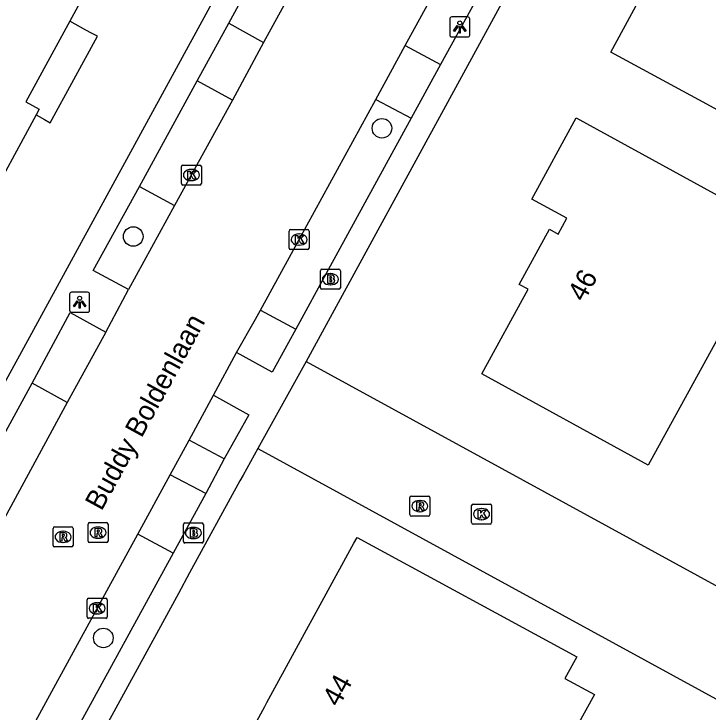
# Model space of a CAD drawing. Extents: x 160457 to 162082, y 388340 to 389736.
# Drawn here: x 160567.01 to 160601.71, y 389421.75 to 389456.64 of the extents above; entities that cross this region are included whole.
import ezdxf

# ---------------------------------------------------------------- set-up
doc = ezdxf.new("R2010")
doc.units = 0
for name, color, linetype in [('IMGEO_Boom', 7, 'Continuous'), ('IMGEO_Brandkraan', 7, 'Continuous'), ('IMGEO_Kolk', 7, 'Continuous'), ('IMGEO_Lichtpunt', 7, 'Continuous'), ('IMGEO_Openbare_ruimte_label', 7, 'Continuous'), ('IMGEO_Pand', 7, 'Continuous'), ('IMGEO_Pand_nummerreeks', 7, 'Continuous'), ('IMGEO_Pand_overbouw', 7, 'Continuous'), ('IMGEO_Parkeervlak_open', 7, 'Continuous'), ('IMGEO_Rijbaan_lokaal_gesloten', 7, 'Continuous'), ('IMGEO_Rioolput', 7, 'Continuous'), ('IMGEO_Voetpad_open', 7, 'Continuous')]:
    doc.layers.add(name, color=color, linetype=linetype)

msp = doc.modelspace()

# ---------------------------------------------------------------- linework, layer by layer
at = {"layer": 'IMGEO_Boom'}
for centre in [(160585.405, 389450.927), (160572.97, 389445.517), (160571.475, 389425.45)]:
    msp.add_circle(centre, 0.489, dxfattribs=at)
at = {"layer": 'IMGEO_Brandkraan'}
for p, q in [((160582.326, 389442.956), (160582.326, 389443.808)), ((160582.401, 389443.882), (160583.253, 389443.882)), ((160582.814, 389443.662), (160582.839, 389443.662)), ((160583.327, 389443.808), (160583.327, 389442.956)), ((160582.837, 389443.102), (160582.812, 389443.102)), ((160583.253, 389442.882), (160582.401, 389442.882)), ((160575.475, 389430.271), (160575.475, 389431.123)), ((160575.55, 389431.197), (160576.402, 389431.197)), ((160576.476, 389431.123), (160576.476, 389430.271)), ((160575.963, 389430.977), (160575.988, 389430.977)), ((160575.986, 389430.417), (160575.961, 389430.417)), ((160576.402, 389430.197), (160575.55, 389430.197))]:
    msp.add_line(p, q, dxfattribs=at)
for points in [[(160582.326, 389442.956), (160582.326, 389443.808)], [(160582.401, 389443.882), (160583.253, 389443.882)], [(160583.327, 389443.808), (160583.327, 389442.956)], [(160582.674, 389443.582), (160582.674, 389443.182), (160582.887, 389443.182)], [(160582.905, 389443.582), (160582.674, 389443.582)], [(160582.853, 389443.501), (160582.799, 389443.501), (160582.799, 389443.425)], [(160582.799, 389443.425), (160582.852, 389443.425)], [(160582.861, 389443.349), (160582.799, 389443.349), (160582.799, 389443.268)], [(160582.799, 389443.268), (160582.861, 389443.268)], [(160583.253, 389442.882), (160582.401, 389442.882)], [(160575.475, 389430.271), (160575.475, 389431.123)], [(160575.55, 389431.197), (160576.402, 389431.197)], [(160576.476, 389431.123), (160576.476, 389430.271)], [(160575.823, 389430.897), (160575.823, 389430.497), (160576.036, 389430.497)], [(160576.054, 389430.897), (160575.823, 389430.897)], [(160576.002, 389430.816), (160575.948, 389430.816), (160575.948, 389430.74)], [(160575.948, 389430.74), (160576.001, 389430.74)], [(160576.01, 389430.664), (160575.948, 389430.664), (160575.948, 389430.583)], [(160575.948, 389430.583), (160576.01, 389430.583)], [(160576.402, 389430.197), (160575.55, 389430.197)]]:
    msp.add_lwpolyline(points, dxfattribs=at)
for centre, radius, start, end in [((160582.403, 389443.806), 0.0765, 91.552, 178.448), ((160582.403, 389443.806), 0.0765, 91.552, 178.448), ((160583.251, 389443.806), 0.0765, 1.552, 88.448), ((160583.251, 389443.806), 0.0765, 1.552, 88.448), ((160582.854, 389443.463), 0.0379, 267.8285, 90.9355), ((160582.862, 389443.308), 0.0404, 269.8759, 90.5077), ((160582.909, 389443.437), 0.145, 59.4692, 91.5367), ((160582.934, 389443.484), 0.0922, 285.5137, 58.1501), ((160582.939, 389443.292), 0.105, 301.3115, 78.989), ((160582.403, 389442.958), 0.0765, 181.552, 268.448), ((160582.403, 389442.958), 0.0765, 181.552, 268.448), ((160582.893, 389443.433), 0.251, 268.6676, 293.5347), ((160583.251, 389442.958), 0.0765, 271.552, 358.448), ((160583.251, 389442.958), 0.0765, 271.552, 358.448), ((160575.552, 389431.121), 0.0765, 91.552, 178.448), ((160575.552, 389431.121), 0.0765, 91.552, 178.448), ((160576.4, 389431.121), 0.0765, 1.552, 88.448), ((160576.4, 389431.121), 0.0765, 1.552, 88.448), ((160576.003, 389430.778), 0.0379, 267.8285, 90.9355), ((160576.058, 389430.752), 0.145, 59.4692, 91.5367), ((160576.083, 389430.799), 0.0922, 285.5137, 58.1501), ((160576.011, 389430.623), 0.0404, 269.8759, 90.5077), ((160576.042, 389430.748), 0.251, 268.6676, 293.5347), ((160576.088, 389430.607), 0.105, 301.3115, 78.989), ((160575.552, 389430.273), 0.0765, 181.552, 268.448), ((160575.552, 389430.273), 0.0765, 181.552, 268.448), ((160576.4, 389430.273), 0.0765, 271.552, 358.448), ((160576.4, 389430.273), 0.0765, 271.552, 358.448)]:
    msp.add_arc(centre, radius, start, end, dxfattribs=at)
for centre, major_axis, ratio, start_param, end_param in [((160582.813, 389443.382), (-0.387, 0.002), 0.722429, 4.712389, 7.853982), ((160582.838, 389443.382), (-0.39, 0.002), 0.717154, 1.570796, 4.712389), ((160575.962, 389430.697), (-0.387, 0.002), 0.722429, 4.712389, 7.853982), ((160575.987, 389430.697), (-0.39, 0.002), 0.717154, 1.570796, 4.712389)]:
    msp.add_ellipse(centre, major_axis=major_axis, ratio=ratio, start_param=start_param, end_param=end_param, dxfattribs=at)
at = {"layer": 'IMGEO_Kolk'}
for p, q in [((160575.377, 389448.165), (160575.377, 389449.017)), ((160575.452, 389449.091), (160576.304, 389449.091)), ((160575.865, 389448.871), (160575.89, 389448.871)), ((160576.378, 389449.017), (160576.378, 389448.165)), ((160575.888, 389448.311), (160575.863, 389448.311)), ((160576.304, 389448.091), (160575.452, 389448.091)), ((160580.761, 389444.939), (160580.761, 389445.791)), ((160580.836, 389445.865), (160581.688, 389445.865)), ((160581.762, 389445.791), (160581.762, 389444.939)), ((160581.249, 389445.645), (160581.274, 389445.645)), ((160581.272, 389445.085), (160581.247, 389445.085)), ((160581.688, 389444.865), (160580.836, 389444.865)), ((160589.961, 389432.141), (160590.813, 389432.141)), ((160589.886, 389431.215), (160589.886, 389432.067)), ((160590.374, 389431.921), (160590.399, 389431.921)), ((160590.887, 389432.067), (160590.887, 389431.215)), ((160590.813, 389431.141), (160589.961, 389431.141)), ((160590.397, 389431.361), (160590.372, 389431.361)), ((160570.666, 389426.505), (160570.666, 389427.357)), ((160570.741, 389427.431), (160571.593, 389427.431)), ((160571.667, 389427.357), (160571.667, 389426.505)), ((160571.154, 389427.211), (160571.179, 389427.211)), ((160571.177, 389426.651), (160571.152, 389426.651)), ((160571.593, 389426.431), (160570.741, 389426.431))]:
    msp.add_line(p, q, dxfattribs=at)
for points in [[(160575.377, 389448.165), (160575.377, 389449.017)], [(160575.452, 389449.091), (160576.304, 389449.091)], [(160576.378, 389449.017), (160576.378, 389448.165)], [(160575.698, 389448.791), (160575.821, 389448.791), (160575.821, 389448.64), (160575.951, 389448.791), (160576.115, 389448.791), (160575.969, 389448.64), (160576.122, 389448.391), (160575.97, 389448.391), (160575.885, 389448.555), (160575.821, 389448.488), (160575.821, 389448.391), (160575.698, 389448.391), (160575.698, 389448.791)], [(160576.304, 389448.091), (160575.452, 389448.091)], [(160580.761, 389444.939), (160580.761, 389445.791)], [(160580.836, 389445.865), (160581.688, 389445.865)], [(160581.762, 389445.791), (160581.762, 389444.939)], [(160581.082, 389445.565), (160581.205, 389445.565), (160581.205, 389445.414), (160581.335, 389445.565), (160581.499, 389445.565), (160581.353, 389445.414), (160581.506, 389445.165), (160581.354, 389445.165), (160581.269, 389445.329), (160581.205, 389445.262), (160581.205, 389445.165), (160581.082, 389445.165), (160581.082, 389445.565)], [(160581.688, 389444.865), (160580.836, 389444.865)], [(160589.961, 389432.141), (160590.813, 389432.141)], [(160589.886, 389431.215), (160589.886, 389432.067)], [(160590.207, 389431.841), (160590.33, 389431.841), (160590.33, 389431.69), (160590.46, 389431.841), (160590.624, 389431.841), (160590.478, 389431.69), (160590.631, 389431.441), (160590.479, 389431.441), (160590.394, 389431.605), (160590.33, 389431.538), (160590.33, 389431.441), (160590.207, 389431.441), (160590.207, 389431.841)], [(160590.887, 389432.067), (160590.887, 389431.215)], [(160590.813, 389431.141), (160589.961, 389431.141)], [(160570.666, 389426.505), (160570.666, 389427.357)], [(160570.741, 389427.431), (160571.593, 389427.431)], [(160571.667, 389427.357), (160571.667, 389426.505)], [(160570.987, 389427.131), (160571.11, 389427.131), (160571.11, 389426.98), (160571.24, 389427.131), (160571.404, 389427.131), (160571.258, 389426.98), (160571.411, 389426.731), (160571.259, 389426.731), (160571.174, 389426.895), (160571.11, 389426.828), (160571.11, 389426.731), (160570.987, 389426.731), (160570.987, 389427.131)], [(160571.593, 389426.431), (160570.741, 389426.431)]]:
    msp.add_lwpolyline(points, dxfattribs=at)
for centre, start, end in [((160575.454, 389449.015), 91.552, 178.448), ((160575.454, 389449.015), 91.552, 178.448), ((160576.302, 389449.015), 1.552, 88.448), ((160576.302, 389449.015), 1.552, 88.448), ((160575.454, 389448.167), 181.552, 268.448), ((160575.454, 389448.167), 181.552, 268.448), ((160576.302, 389448.167), 271.552, 358.448), ((160576.302, 389448.167), 271.552, 358.448), ((160580.838, 389445.789), 91.552, 178.448), ((160580.838, 389445.789), 91.552, 178.448), ((160581.686, 389445.789), 1.552, 88.448), ((160581.686, 389445.789), 1.552, 88.448), ((160580.838, 389444.941), 181.552, 268.448), ((160580.838, 389444.941), 181.552, 268.448), ((160581.686, 389444.941), 271.552, 358.448), ((160581.686, 389444.941), 271.552, 358.448), ((160589.963, 389432.065), 91.552, 178.448), ((160589.963, 389432.065), 91.552, 178.448), ((160590.811, 389432.065), 1.552, 88.448), ((160590.811, 389432.065), 1.552, 88.448), ((160589.963, 389431.217), 181.552, 268.448), ((160589.963, 389431.217), 181.552, 268.448), ((160590.811, 389431.217), 271.552, 358.448), ((160590.811, 389431.217), 271.552, 358.448), ((160570.743, 389427.355), 91.552, 178.448), ((160570.743, 389427.355), 91.552, 178.448), ((160571.591, 389427.355), 1.552, 88.448), ((160571.591, 389427.355), 1.552, 88.448), ((160570.743, 389426.507), 181.552, 268.448), ((160570.743, 389426.507), 181.552, 268.448), ((160571.591, 389426.507), 271.552, 358.448), ((160571.591, 389426.507), 271.552, 358.448)]:
    msp.add_arc(centre, 0.0765, start, end, dxfattribs=at)
for centre, major_axis, ratio, start_param, end_param in [((160575.864, 389448.591), (-0.387, 0.002), 0.722429, 4.712389, 7.853982), ((160575.889, 389448.591), (-0.39, 0.002), 0.717154, 1.570796, 4.712389), ((160581.248, 389445.365), (-0.387, 0.002), 0.722429, 4.712389, 7.853982), ((160581.273, 389445.365), (-0.39, 0.002), 0.717154, 1.570796, 4.712389), ((160590.373, 389431.641), (-0.387, 0.002), 0.722429, 4.712389, 7.853982), ((160590.398, 389431.641), (-0.39, 0.002), 0.717154, 1.570796, 4.712389), ((160571.153, 389426.931), (-0.387, 0.002), 0.722429, 4.712389, 7.853982), ((160571.178, 389426.931), (-0.39, 0.002), 0.717154, 1.570796, 4.712389)]:
    msp.add_ellipse(centre, major_axis=major_axis, ratio=ratio, start_param=start_param, end_param=end_param, dxfattribs=at)
at = {"layer": 'IMGEO_Lichtpunt'}
for p, q in [((160588.798, 389456.396), (160588.798, 389455.589)), ((160588.798, 389456.396), (160588.798, 389455.589)), ((160589.7, 389456.491), (160588.892, 389456.491)), ((160589.7, 389456.491), (160588.892, 389456.491)), ((160589.794, 389455.589), (160589.794, 389456.396)), ((160589.794, 389455.589), (160589.794, 389456.396)), ((160588.892, 389455.495), (160589.7, 389455.495)), ((160588.892, 389455.495), (160589.7, 389455.495)), ((160569.79, 389442.636), (160569.79, 389441.829)), ((160569.79, 389442.636), (160569.79, 389441.829)), ((160570.692, 389442.731), (160569.884, 389442.731)), ((160570.692, 389442.731), (160569.884, 389442.731)), ((160570.786, 389441.829), (160570.786, 389442.636)), ((160570.786, 389441.829), (160570.786, 389442.636)), ((160569.884, 389441.735), (160570.692, 389441.735)), ((160569.884, 389441.735), (160570.692, 389441.735))]:
    msp.add_line(p, q, dxfattribs=at)
for points in [[(160589.172, 389456.06), (160589.211, 389456.032), (160589.023, 389455.77), (160588.985, 389455.797), (160589.172, 389456.06)], [(160589.274, 389456.012), (160589.321, 389456.012), (160589.321, 389455.69), (160589.274, 389455.69), (160589.274, 389456.012)], [(160589.384, 389456.032), (160589.422, 389456.059), (160589.609, 389455.797), (160589.57, 389455.769), (160589.384, 389456.032)], [(160570.164, 389442.3), (160570.203, 389442.272), (160570.015, 389442.01), (160569.977, 389442.037), (160570.164, 389442.3)], [(160570.266, 389442.252), (160570.313, 389442.252), (160570.313, 389441.93), (160570.266, 389441.93), (160570.266, 389442.252)], [(160570.376, 389442.272), (160570.414, 389442.299), (160570.601, 389442.037), (160570.562, 389442.009), (160570.376, 389442.272)]]:
    msp.add_lwpolyline(points, dxfattribs=at)
for centre in [(160589.297, 389456.194), (160570.289, 389442.434)]:
    msp.add_circle(centre, 0.0994, dxfattribs=at)
for centre, start, end in [((160588.892, 389456.396), 90, 180), ((160588.892, 389456.396), 90, 180), ((160589.7, 389456.396), 0, 90), ((160589.7, 389456.396), 0, 90), ((160588.892, 389455.589), 180, 270), ((160588.892, 389455.589), 180, 270), ((160589.7, 389455.589), 270, 0), ((160589.7, 389455.589), 270, 360), ((160569.884, 389442.636), 90, 180), ((160569.884, 389442.636), 90, 180), ((160570.692, 389442.636), 0, 90), ((160570.692, 389442.636), 0, 90), ((160569.884, 389441.829), 180, 270), ((160569.884, 389441.829), 180, 270), ((160570.692, 389441.829), 270, 0), ((160570.692, 389441.829), 270, 360)]:
    msp.add_arc(centre, 0.0946, start, end, dxfattribs=at)
at = {"layer": 'IMGEO_Pand'}
for points in [[(160612.873, 389463.529), (160605.536, 389450.015), (160601.247, 389452.345), (160596.852, 389454.73), (160599.572, 389459.775), (160597.831, 389460.713), (160597.779, 389460.616), (160597.496, 389460.768), (160599.487, 389464.433), (160599.768, 389464.28), (160599.716, 389464.183), (160601.455, 389463.236), (160604.182, 389468.244), (160608.577, 389465.86), (160612.873, 389463.529)], [(160557.572, 389451.087), (160560.208, 389455.907), (160556.738, 389457.805), (160560.318, 389464.352), (160566.102, 389461.189), (160566.581, 389462.065), (160567.103, 389461.781), (160571.489, 389459.381), (160569.801, 389456.286), (160567.6, 389452.252), (160568.274, 389451.884), (160568.115, 389451.593), (160565.477, 389446.764), (160561.091, 389449.164), (160557.572, 389451.087)], [(160607.37, 389444.728), (160605.137, 389440.661), (160602.972, 389441.85), (160598.709, 389434.085), (160590.392, 389438.652), (160592.708, 389442.884), (160592.269, 389443.124), (160593.778, 389445.881), (160594.217, 389445.641), (160594.65, 389446.431), (160592.894, 389447.392), (160595.118, 389451.455), (160607.37, 389444.728)], [(160581.753, 389415.631), (160577.363, 389418.025), (160579.547, 389422.026), (160579.654, 389422.222), (160584.004, 389430.192), (160584.159, 389430.476), (160595.14, 389424.5), (160594.555, 389423.428), (160596.023, 389422.627), (160594.738, 389420.271), (160593.27, 389421.072), (160592.431, 389419.534), (160594.119, 389418.613), (160592.167, 389415.037), (160590.48, 389415.957), (160588.341, 389412.036), (160581.753, 389415.631)]]:
    msp.add_lwpolyline(points, dxfattribs=at)
at = {"layer": 'IMGEO_Pand_overbouw'}
msp.add_lwpolyline([(160569.801, 389456.286), (160567.6, 389452.252), (160568.274, 389451.884), (160568.115, 389451.593), (160568.265, 389451.523), (160568.535, 389451.367), (160568.821, 389451.198), (160571.187, 389455.529), (160570.891, 389455.685), (160570.606, 389455.833)], close=True, dxfattribs=at)
at = {"layer": 'IMGEO_Parkeervlak_open'}
for points in [[(160573.289, 389448.025), (160575.038, 389447.063)], [(160579.335, 389441.843), (160581.094, 389440.888)], [(160577.523, 389434.4), (160575.768, 389435.34)]]:
    msp.add_lwpolyline(points, dxfattribs=at)
at = {"layer": 'IMGEO_Rijbaan_lokaal_gesloten'}
for points in [[(160586.694, 389468.417), (160583.677, 389462.877), (160579.488, 389455.22)], [(160586.571, 389455.073), (160588.878, 389459.291)], [(160579.488, 389455.22), (160577.928, 389452.339)], [(160585.106, 389452.372), (160586.571, 389455.073)], [(160579.335, 389441.843), (160581.263, 389445.364), (160585.106, 389452.372)], [(160577.928, 389452.339), (160575.038, 389447.063)], [(160575.038, 389447.063), (160572.739, 389442.863)], [(160571.593, 389440.743), (160572.739, 389442.863)], [(160578.137, 389439.716), (160579.086, 389441.388), (160579.335, 389441.843)], [(160571.593, 389440.743), (160569.668, 389437.219)], [(160576.978, 389437.586), (160578.137, 389439.716)], [(160575.768, 389435.34), (160576.978, 389437.586)], [(160569.668, 389437.219), (160565.212, 389429.044), (160562.158, 389423.47)], [(160574.823, 389433.612), (160575.768, 389435.34)], [(160573.208, 389430.645), (160574.823, 389433.612)], [(160567.41, 389420.052), (160571.168, 389426.929), (160573.208, 389430.645)]]:
    msp.add_lwpolyline(points, dxfattribs=at)
at = {"layer": 'IMGEO_Rioolput'}
for p, q in [((160586.875, 389432.54), (160587.727, 389432.54)), ((160586.8, 389431.614), (160586.8, 389432.466)), ((160587.288, 389432.32), (160587.313, 389432.32)), ((160587.801, 389432.466), (160587.801, 389431.614)), ((160587.727, 389431.54), (160586.875, 389431.54)), ((160587.311, 389431.76), (160587.286, 389431.76)), ((160570.709, 389430.289), (160570.709, 389431.141)), ((160570.784, 389431.215), (160571.636, 389431.215)), ((160571.71, 389431.141), (160571.71, 389430.289)), ((160568.962, 389430.077), (160568.962, 389430.929)), ((160569.037, 389431.003), (160569.889, 389431.003)), ((160569.45, 389430.783), (160569.475, 389430.783)), ((160569.963, 389430.929), (160569.963, 389430.077)), ((160571.197, 389430.995), (160571.222, 389430.995)), ((160571.22, 389430.435), (160571.195, 389430.435)), ((160569.473, 389430.223), (160569.448, 389430.223)), ((160571.636, 389430.215), (160570.784, 389430.215)), ((160569.889, 389430.003), (160569.037, 389430.003))]:
    msp.add_line(p, q, dxfattribs=at)
for points in [[(160586.875, 389432.54), (160587.727, 389432.54)], [(160586.8, 389431.614), (160586.8, 389432.466)], [(160587.389, 389432.238), (160587.137, 389432.24), (160587.137, 389431.84)], [(160587.315, 389432.159), (160587.261, 389432.159), (160587.261, 389432.078)], [(160587.801, 389432.466), (160587.801, 389431.614)], [(160587.137, 389431.84), (160587.261, 389431.84), (160587.261, 389432.002), (160587.272, 389432.002)], [(160587.261, 389432.078), (160587.313, 389432.078)], [(160587.319, 389431.973), (160587.39, 389431.84), (160587.53, 389431.84), (160587.465, 389431.966)], [(160587.727, 389431.54), (160586.875, 389431.54)], [(160570.709, 389430.289), (160570.709, 389431.141)], [(160570.784, 389431.215), (160571.636, 389431.215)], [(160571.71, 389431.141), (160571.71, 389430.289)], [(160568.962, 389430.077), (160568.962, 389430.929)], [(160569.037, 389431.003), (160569.889, 389431.003)], [(160569.963, 389430.929), (160569.963, 389430.077)], [(160571.298, 389430.913), (160571.046, 389430.915), (160571.046, 389430.515)], [(160571.224, 389430.834), (160571.17, 389430.834), (160571.17, 389430.753)], [(160571.17, 389430.753), (160571.222, 389430.753)], [(160569.551, 389430.701), (160569.299, 389430.703), (160569.299, 389430.303)], [(160569.299, 389430.303), (160569.423, 389430.303), (160569.423, 389430.465), (160569.434, 389430.465)], [(160569.477, 389430.622), (160569.423, 389430.622), (160569.423, 389430.541)], [(160569.423, 389430.541), (160569.475, 389430.541)], [(160569.481, 389430.436), (160569.552, 389430.303), (160569.692, 389430.303), (160569.627, 389430.429)], [(160571.046, 389430.515), (160571.17, 389430.515), (160571.17, 389430.677), (160571.181, 389430.677)], [(160571.228, 389430.648), (160571.299, 389430.515), (160571.439, 389430.515), (160571.374, 389430.641)], [(160571.636, 389430.215), (160570.784, 389430.215)], [(160569.889, 389430.003), (160569.037, 389430.003)]]:
    msp.add_lwpolyline(points, dxfattribs=at)
for centre, radius, start, end in [((160586.877, 389432.464), 0.0765, 91.552, 178.448), ((160586.877, 389432.464), 0.0765, 91.552, 178.448), ((160587.725, 389432.464), 0.0765, 1.552, 88.448), ((160587.725, 389432.464), 0.0765, 1.552, 88.448), ((160587.321, 389432.063), 0.0964, 77.0061, 93.1865), ((160587.335, 389432.12), 0.0378, 276.6634, 79.6772), ((160587.388, 389432.128), 0.109, 350.3612, 89.416), ((160587.271, 389431.949), 0.0533, 26.0293, 88.6989), ((160587.297, 389432.267), 0.19, 274.7715, 282.9687), ((160587.386, 389432.128), 0.112, 277.5842, 350.9817), ((160587.37, 389431.913), 0.108, 29.5134, 73.7905), ((160586.877, 389431.616), 0.0765, 181.552, 268.448), ((160586.877, 389431.616), 0.0765, 181.552, 268.448), ((160587.725, 389431.616), 0.0765, 271.552, 358.448), ((160587.725, 389431.616), 0.0765, 271.552, 358.448), ((160570.786, 389431.139), 0.0765, 91.552, 178.448), ((160570.786, 389431.139), 0.0765, 91.552, 178.448), ((160571.634, 389431.139), 0.0765, 1.552, 88.448), ((160571.634, 389431.139), 0.0765, 1.552, 88.448), ((160569.039, 389430.927), 0.0765, 91.552, 178.448), ((160569.039, 389430.927), 0.0765, 91.552, 178.448), ((160569.887, 389430.927), 0.0765, 1.552, 88.448), ((160569.887, 389430.927), 0.0765, 1.552, 88.448), ((160571.206, 389430.942), 0.19, 274.7715, 282.9687), ((160571.23, 389430.738), 0.0964, 77.0061, 93.1865), ((160571.244, 389430.795), 0.0378, 276.6634, 79.6772), ((160571.297, 389430.803), 0.109, 350.3612, 89.416), ((160571.295, 389430.803), 0.112, 277.5842, 350.9817), ((160569.433, 389430.412), 0.0533, 26.0293, 88.6989), ((160569.459, 389430.73), 0.19, 274.7715, 282.9687), ((160569.483, 389430.526), 0.0964, 77.0061, 93.1865), ((160569.497, 389430.583), 0.0378, 276.6634, 79.6772), ((160569.55, 389430.591), 0.109, 350.3612, 89.416), ((160569.548, 389430.591), 0.112, 277.5842, 350.9817), ((160569.532, 389430.376), 0.108, 29.5134, 73.7905), ((160571.18, 389430.624), 0.0533, 26.0293, 88.6989), ((160571.279, 389430.588), 0.108, 29.5134, 73.7905), ((160569.039, 389430.079), 0.0765, 181.552, 268.448), ((160569.039, 389430.079), 0.0765, 181.552, 268.448), ((160569.887, 389430.079), 0.0765, 271.552, 358.448), ((160569.887, 389430.079), 0.0765, 271.552, 358.448), ((160570.786, 389430.291), 0.0765, 181.552, 268.448), ((160570.786, 389430.291), 0.0765, 181.552, 268.448), ((160571.634, 389430.291), 0.0765, 271.552, 358.448), ((160571.634, 389430.291), 0.0765, 271.552, 358.448)]:
    msp.add_arc(centre, radius, start, end, dxfattribs=at)
for centre, major_axis, ratio, start_param, end_param in [((160587.287, 389432.04), (-0.387, 0.002), 0.722429, 4.712389, 7.853982), ((160587.312, 389432.04), (-0.39, 0.002), 0.717154, 1.570796, 4.712389), ((160569.449, 389430.503), (-0.387, 0.002), 0.722429, 4.712389, 7.853982), ((160569.474, 389430.503), (-0.39, 0.002), 0.717154, 1.570796, 4.712389), ((160571.196, 389430.715), (-0.387, 0.002), 0.722429, 4.712389, 7.853982), ((160571.221, 389430.715), (-0.39, 0.002), 0.717154, 1.570796, 4.712389)]:
    msp.add_ellipse(centre, major_axis=major_axis, ratio=ratio, start_param=start_param, end_param=end_param, dxfattribs=at)
at = {"layer": 'IMGEO_Voetpad_open'}
for points in [[(160520.737, 389354.442), (160526.73, 389365.361), (160527.269, 389366.347), (160554.077, 389415.386), (160559.368, 389425.085), (160585.436, 389472.818), (160589.284, 389479.655), (160593.574, 389487.437)], [(160603.316, 389479.025), (160602.331, 389477.241), (160581.612, 389439.277)], [(160577.751, 389456.175), (160584.941, 389469.382)], [(160590.648, 389458.334), (160588.338, 389454.114)], [(160576.172, 389453.3), (160577.751, 389456.175)], [(160577.751, 389456.175), (160579.488, 389455.22)], [(160586.571, 389455.073), (160588.338, 389454.114)], [(160588.338, 389454.114), (160586.866, 389451.43)], [(160573.289, 389448.025), (160576.172, 389453.3)], [(160577.928, 389452.339), (160576.172, 389453.3)], [(160585.106, 389452.372), (160586.866, 389451.43)], [(160586.866, 389451.43), (160582.721, 389443.849), (160581.094, 389440.888)], [(160572.739, 389442.863), (160570.972, 389443.824), (160573.289, 389448.025)], [(160567.912, 389438.189), (160569.818, 389441.716), (160571.593, 389440.743)], [(160581.094, 389440.888), (160579.917, 389438.73), (160578.137, 389439.716)], [(160581.612, 389439.277), (160579.191, 389434.928)], [(160581.612, 389439.277), (160636.917, 389409.035)], [(160560.409, 389424.443), (160567.912, 389438.189)], [(160569.668, 389437.219), (160567.912, 389438.189)], [(160576.978, 389437.586), (160578.756, 389436.602), (160577.523, 389434.4)], [(160579.191, 389434.928), (160578.46, 389433.59), (160578.303, 389433.302), (160575.79, 389428.7), (160575.226, 389427.667), (160574.326, 389426.017), (160574.227, 389425.836), (160568.42, 389415.201), (160567.852, 389414.141), (160557.954, 389396.087), (160557.104, 389394.587)], [(160579.191, 389434.928), (160634.516, 389404.696)], [(160577.523, 389434.4), (160576.599, 389432.669)], [(160576.599, 389432.669), (160574.823, 389433.612)], [(160576.599, 389432.669), (160574.96, 389429.683)], [(160574.96, 389429.683), (160573.208, 389430.645)], [(160574.96, 389429.683), (160569.176, 389419.12)]]:
    msp.add_lwpolyline(points, dxfattribs=at)

# ---------------------------------------------------------------- texts
at = {"layer": 'IMGEO_Openbare_ruimte_label'}
msp.add_text('Buddy Boldenlaan', height=1, rotation=61.3072, dxfattribs=at).set_placement((160571.385, 389431.76))
at = {"layer": 'IMGEO_Pand_nummerreeks'}
for s, rotation, p in [('46', 61.3066, (160595.504, 389442.203)), ('44', 61.3734, (160583.244, 389421.954))]:
    msp.add_text(s, height=1, rotation=rotation, dxfattribs=at).set_placement(p)

doc.saveas('drawing.dxf')
